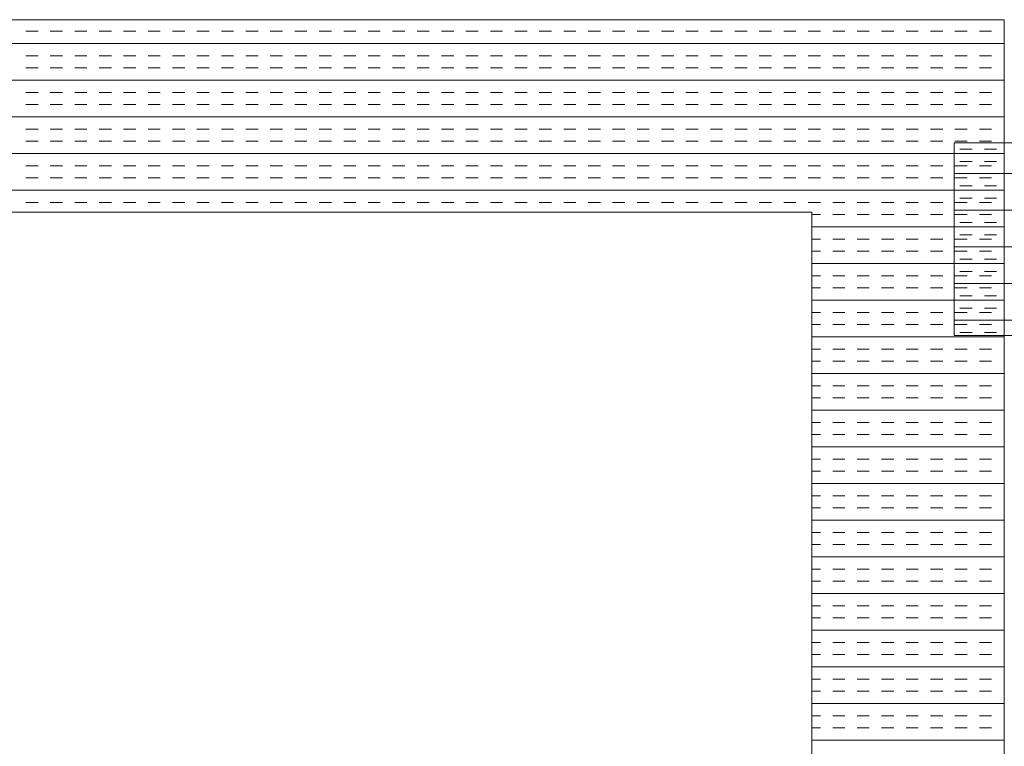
# Model space of a CAD drawing. Extents: x 3940905 to 4145695, y 925352 to 1109797.
# Tile 291 of 656: x 3980365 to 3980621, y 1100421 to 1100610. Entities that reach past the tile are written whole.
import ezdxf

# ---------------------------------------------------------------- set-up
doc = ezdxf.new("R2010")
doc.units = 0
doc.header["$LTSCALE"] = 750
doc.header["$MEASUREMENT"] = 0
doc.layers.add('CKD Equipments', color=252, linetype='CONTINUOUS', lineweight=0)

msp = doc.modelspace()

# ---------------------------------------------------------------- linework, layer by layer
at = {"layer": 'CKD Equipments'}
for p, q in [((3980620.61, 1100610.1), (3979802.61, 1100610.1)), ((3980620.61, 1099910.1), (3980620.61, 1100610.1)), ((3981207.61, 1100578.1), (3980607.61, 1100578.1)), ((3980607.61, 1100578.1), (3980607.61, 1100528.1)), ((3980570.61, 1100560.1), (3979852.61, 1100560.1)), ((3980570.61, 1099960.1), (3980570.61, 1100560.1)), ((3980607.61, 1100528.1), (3981207.61, 1100528.1))]:
    msp.add_line(p, q, dxfattribs=at)
at = {"layer": 'CKD Equipments', "color": 4, "linetype": 'Continuous'}
for p, q in [((3980366.48, 1100607.08), (3980369.65, 1100607.08)), ((3980372.83, 1100607.08), (3980376, 1100607.08)), ((3980379.18, 1100607.08), (3980382.35, 1100607.08)), ((3980385.53, 1100607.08), (3980388.7, 1100607.08)), ((3980391.88, 1100607.08), (3980395.05, 1100607.08)), ((3980398.23, 1100607.08), (3980401.4, 1100607.08)), ((3980404.58, 1100607.08), (3980407.75, 1100607.08)), ((3980410.93, 1100607.08), (3980414.1, 1100607.08)), ((3980417.28, 1100607.08), (3980420.45, 1100607.08)), ((3980423.63, 1100607.08), (3980426.8, 1100607.08)), ((3980429.98, 1100607.08), (3980433.15, 1100607.08)), ((3980436.33, 1100607.08), (3980439.5, 1100607.08)), ((3980442.68, 1100607.08), (3980445.85, 1100607.08)), ((3980449.03, 1100607.08), (3980452.2, 1100607.08)), ((3980455.38, 1100607.08), (3980458.55, 1100607.08)), ((3980461.73, 1100607.08), (3980464.9, 1100607.08)), ((3980468.08, 1100607.08), (3980471.25, 1100607.08)), ((3980474.43, 1100607.08), (3980477.6, 1100607.08)), ((3980480.78, 1100607.08), (3980483.95, 1100607.08)), ((3980487.13, 1100607.08), (3980490.3, 1100607.08)), ((3980493.48, 1100607.08), (3980496.65, 1100607.08)), ((3980499.83, 1100607.08), (3980503, 1100607.08)), ((3980506.18, 1100607.08), (3980509.35, 1100607.08)), ((3980512.53, 1100607.08), (3980515.7, 1100607.08)), ((3980518.88, 1100607.08), (3980522.05, 1100607.08)), ((3980525.23, 1100607.08), (3980528.4, 1100607.08)), ((3980531.58, 1100607.08), (3980534.75, 1100607.08)), ((3980537.93, 1100607.08), (3980541.1, 1100607.08)), ((3980544.28, 1100607.08), (3980547.45, 1100607.08)), ((3980550.63, 1100607.08), (3980553.8, 1100607.08)), ((3980556.98, 1100607.08), (3980560.15, 1100607.08)), ((3980563.33, 1100607.08), (3980566.5, 1100607.08)), ((3980569.68, 1100607.08), (3980572.85, 1100607.08)), ((3980576.03, 1100607.08), (3980579.2, 1100607.08)), ((3980582.38, 1100607.08), (3980585.55, 1100607.08)), ((3980588.73, 1100607.08), (3980591.9, 1100607.08)), ((3980595.08, 1100607.08), (3980598.25, 1100607.08)), ((3980601.43, 1100607.08), (3980604.6, 1100607.08)), ((3980607.78, 1100607.08), (3980610.95, 1100607.08)), ((3980614.13, 1100607.08), (3980617.3, 1100607.08)), ((3980620.48, 1100607.08), (3980620.61, 1100607.08)), ((3979802.61, 1100603.91), (3980620.61, 1100603.91)), ((3980366.48, 1100600.73), (3980369.65, 1100600.73)), ((3980372.83, 1100600.73), (3980376, 1100600.73)), ((3980379.18, 1100600.73), (3980382.35, 1100600.73)), ((3980385.53, 1100600.73), (3980388.7, 1100600.73)), ((3980391.88, 1100600.73), (3980395.05, 1100600.73)), ((3980398.23, 1100600.73), (3980401.4, 1100600.73)), ((3980404.58, 1100600.73), (3980407.75, 1100600.73)), ((3980410.93, 1100600.73), (3980414.1, 1100600.73)), ((3980417.28, 1100600.73), (3980420.45, 1100600.73)), ((3980423.63, 1100600.73), (3980426.8, 1100600.73)), ((3980429.98, 1100600.73), (3980433.15, 1100600.73)), ((3980436.33, 1100600.73), (3980439.5, 1100600.73)), ((3980442.68, 1100600.73), (3980445.85, 1100600.73)), ((3980449.03, 1100600.73), (3980452.2, 1100600.73)), ((3980455.38, 1100600.73), (3980458.55, 1100600.73)), ((3980461.73, 1100600.73), (3980464.9, 1100600.73)), ((3980468.08, 1100600.73), (3980471.25, 1100600.73)), ((3980474.43, 1100600.73), (3980477.6, 1100600.73)), ((3980480.78, 1100600.73), (3980483.95, 1100600.73)), ((3980487.13, 1100600.73), (3980490.3, 1100600.73)), ((3980493.48, 1100600.73), (3980496.65, 1100600.73)), ((3980499.83, 1100600.73), (3980503, 1100600.73)), ((3980506.18, 1100600.73), (3980509.35, 1100600.73)), ((3980512.53, 1100600.73), (3980515.7, 1100600.73)), ((3980518.88, 1100600.73), (3980522.05, 1100600.73)), ((3980525.23, 1100600.73), (3980528.4, 1100600.73)), ((3980531.58, 1100600.73), (3980534.75, 1100600.73)), ((3980537.93, 1100600.73), (3980541.1, 1100600.73)), ((3980544.28, 1100600.73), (3980547.45, 1100600.73)), ((3980550.63, 1100600.73), (3980553.8, 1100600.73)), ((3980556.98, 1100600.73), (3980560.15, 1100600.73)), ((3980563.33, 1100600.73), (3980566.5, 1100600.73)), ((3980569.68, 1100600.73), (3980572.85, 1100600.73)), ((3980576.03, 1100600.73), (3980579.2, 1100600.73)), ((3980582.38, 1100600.73), (3980585.55, 1100600.73)), ((3980588.73, 1100600.73), (3980591.9, 1100600.73)), ((3980595.08, 1100600.73), (3980598.25, 1100600.73)), ((3980601.43, 1100600.73), (3980604.6, 1100600.73)), ((3980607.78, 1100600.73), (3980610.95, 1100600.73)), ((3980614.13, 1100600.73), (3980617.3, 1100600.73)), ((3980620.48, 1100600.73), (3980620.61, 1100600.73)), ((3980366.48, 1100597.56), (3980369.65, 1100597.56)), ((3980372.83, 1100597.56), (3980376, 1100597.56)), ((3980379.18, 1100597.56), (3980382.35, 1100597.56)), ((3980385.53, 1100597.56), (3980388.7, 1100597.56)), ((3980391.88, 1100597.56), (3980395.05, 1100597.56)), ((3980398.23, 1100597.56), (3980401.4, 1100597.56)), ((3980404.58, 1100597.56), (3980407.75, 1100597.56)), ((3980410.93, 1100597.56), (3980414.1, 1100597.56)), ((3980417.28, 1100597.56), (3980420.45, 1100597.56)), ((3980423.63, 1100597.56), (3980426.8, 1100597.56)), ((3980429.98, 1100597.56), (3980433.15, 1100597.56)), ((3980436.33, 1100597.56), (3980439.5, 1100597.56)), ((3980442.68, 1100597.56), (3980445.85, 1100597.56)), ((3980449.03, 1100597.56), (3980452.2, 1100597.56)), ((3980455.38, 1100597.56), (3980458.55, 1100597.56)), ((3980461.73, 1100597.56), (3980464.9, 1100597.56)), ((3980468.08, 1100597.56), (3980471.25, 1100597.56)), ((3980474.43, 1100597.56), (3980477.6, 1100597.56)), ((3980480.78, 1100597.56), (3980483.95, 1100597.56)), ((3980487.13, 1100597.56), (3980490.3, 1100597.56)), ((3980493.48, 1100597.56), (3980496.65, 1100597.56)), ((3980499.83, 1100597.56), (3980503, 1100597.56)), ((3980506.18, 1100597.56), (3980509.35, 1100597.56)), ((3980512.53, 1100597.56), (3980515.7, 1100597.56)), ((3980518.88, 1100597.56), (3980522.05, 1100597.56)), ((3980525.23, 1100597.56), (3980528.4, 1100597.56)), ((3980531.58, 1100597.56), (3980534.75, 1100597.56)), ((3980537.93, 1100597.56), (3980541.1, 1100597.56)), ((3980544.28, 1100597.56), (3980547.45, 1100597.56)), ((3980550.63, 1100597.56), (3980553.8, 1100597.56)), ((3980556.98, 1100597.56), (3980560.15, 1100597.56)), ((3980563.33, 1100597.56), (3980566.5, 1100597.56)), ((3980569.68, 1100597.56), (3980572.85, 1100597.56)), ((3980576.03, 1100597.56), (3980579.2, 1100597.56)), ((3980582.38, 1100597.56), (3980585.55, 1100597.56)), ((3980588.73, 1100597.56), (3980591.9, 1100597.56)), ((3980595.08, 1100597.56), (3980598.25, 1100597.56)), ((3980601.43, 1100597.56), (3980604.6, 1100597.56)), ((3980607.78, 1100597.56), (3980610.95, 1100597.56)), ((3980614.13, 1100597.56), (3980617.3, 1100597.56)), ((3980620.48, 1100597.56), (3980620.61, 1100597.56)), ((3979802.61, 1100594.38), (3980620.61, 1100594.38)), ((3980366.48, 1100591.21), (3980369.65, 1100591.21)), ((3980372.83, 1100591.21), (3980376, 1100591.21)), ((3980379.18, 1100591.21), (3980382.35, 1100591.21)), ((3980385.53, 1100591.21), (3980388.7, 1100591.21)), ((3980391.88, 1100591.21), (3980395.05, 1100591.21)), ((3980398.23, 1100591.21), (3980401.4, 1100591.21)), ((3980404.58, 1100591.21), (3980407.75, 1100591.21)), ((3980410.93, 1100591.21), (3980414.1, 1100591.21)), ((3980417.28, 1100591.21), (3980420.45, 1100591.21)), ((3980423.63, 1100591.21), (3980426.8, 1100591.21)), ((3980429.98, 1100591.21), (3980433.15, 1100591.21)), ((3980436.33, 1100591.21), (3980439.5, 1100591.21)), ((3980442.68, 1100591.21), (3980445.85, 1100591.21)), ((3980449.03, 1100591.21), (3980452.2, 1100591.21)), ((3980455.38, 1100591.21), (3980458.55, 1100591.21)), ((3980461.73, 1100591.21), (3980464.9, 1100591.21)), ((3980468.08, 1100591.21), (3980471.25, 1100591.21)), ((3980474.43, 1100591.21), (3980477.6, 1100591.21)), ((3980480.78, 1100591.21), (3980483.95, 1100591.21)), ((3980487.13, 1100591.21), (3980490.3, 1100591.21)), ((3980493.48, 1100591.21), (3980496.65, 1100591.21)), ((3980499.83, 1100591.21), (3980503, 1100591.21)), ((3980506.18, 1100591.21), (3980509.35, 1100591.21)), ((3980512.53, 1100591.21), (3980515.7, 1100591.21)), ((3980518.88, 1100591.21), (3980522.05, 1100591.21)), ((3980525.23, 1100591.21), (3980528.4, 1100591.21)), ((3980531.58, 1100591.21), (3980534.75, 1100591.21)), ((3980537.93, 1100591.21), (3980541.1, 1100591.21)), ((3980544.28, 1100591.21), (3980547.45, 1100591.21)), ((3980550.63, 1100591.21), (3980553.8, 1100591.21)), ((3980556.98, 1100591.21), (3980560.15, 1100591.21)), ((3980563.33, 1100591.21), (3980566.5, 1100591.21)), ((3980569.68, 1100591.21), (3980572.85, 1100591.21)), ((3980576.03, 1100591.21), (3980579.2, 1100591.21)), ((3980582.38, 1100591.21), (3980585.55, 1100591.21)), ((3980588.73, 1100591.21), (3980591.9, 1100591.21)), ((3980595.08, 1100591.21), (3980598.25, 1100591.21)), ((3980601.43, 1100591.21), (3980604.6, 1100591.21)), ((3980607.78, 1100591.21), (3980610.95, 1100591.21)), ((3980614.13, 1100591.21), (3980617.3, 1100591.21)), ((3980620.48, 1100591.21), (3980620.61, 1100591.21)), ((3980366.48, 1100588.03), (3980369.65, 1100588.03)), ((3980372.83, 1100588.03), (3980376, 1100588.03)), ((3980379.18, 1100588.03), (3980382.35, 1100588.03)), ((3980385.53, 1100588.03), (3980388.7, 1100588.03)), ((3980391.88, 1100588.03), (3980395.05, 1100588.03)), ((3980398.23, 1100588.03), (3980401.4, 1100588.03)), ((3980404.58, 1100588.03), (3980407.75, 1100588.03)), ((3980410.93, 1100588.03), (3980414.1, 1100588.03)), ((3980417.28, 1100588.03), (3980420.45, 1100588.03)), ((3980423.63, 1100588.03), (3980426.8, 1100588.03)), ((3980429.98, 1100588.03), (3980433.15, 1100588.03)), ((3980436.33, 1100588.03), (3980439.5, 1100588.03)), ((3980442.68, 1100588.03), (3980445.85, 1100588.03)), ((3980449.03, 1100588.03), (3980452.2, 1100588.03)), ((3980455.38, 1100588.03), (3980458.55, 1100588.03)), ((3980461.73, 1100588.03), (3980464.9, 1100588.03)), ((3980468.08, 1100588.03), (3980471.25, 1100588.03)), ((3980474.43, 1100588.03), (3980477.6, 1100588.03)), ((3980480.78, 1100588.03), (3980483.95, 1100588.03)), ((3980487.13, 1100588.03), (3980490.3, 1100588.03)), ((3980493.48, 1100588.03), (3980496.65, 1100588.03)), ((3980499.83, 1100588.03), (3980503, 1100588.03)), ((3980506.18, 1100588.03), (3980509.35, 1100588.03)), ((3980512.53, 1100588.03), (3980515.7, 1100588.03)), ((3980518.88, 1100588.03), (3980522.05, 1100588.03)), ((3980525.23, 1100588.03), (3980528.4, 1100588.03)), ((3980531.58, 1100588.03), (3980534.75, 1100588.03)), ((3980537.93, 1100588.03), (3980541.1, 1100588.03)), ((3980544.28, 1100588.03), (3980547.45, 1100588.03)), ((3980550.63, 1100588.03), (3980553.8, 1100588.03)), ((3980556.98, 1100588.03), (3980560.15, 1100588.03)), ((3980563.33, 1100588.03), (3980566.5, 1100588.03)), ((3980569.68, 1100588.03), (3980572.85, 1100588.03)), ((3980576.03, 1100588.03), (3980579.2, 1100588.03)), ((3980582.38, 1100588.03), (3980585.55, 1100588.03)), ((3980588.73, 1100588.03), (3980591.9, 1100588.03)), ((3980595.08, 1100588.03), (3980598.25, 1100588.03)), ((3980601.43, 1100588.03), (3980604.6, 1100588.03)), ((3980607.78, 1100588.03), (3980610.95, 1100588.03)), ((3980614.13, 1100588.03), (3980617.3, 1100588.03)), ((3980620.48, 1100588.03), (3980620.61, 1100588.03)), ((3979802.61, 1100584.86), (3980620.61, 1100584.86)), ((3980366.48, 1100581.68), (3980369.65, 1100581.68)), ((3980372.83, 1100581.68), (3980376, 1100581.68)), ((3980379.18, 1100581.68), (3980382.35, 1100581.68)), ((3980385.53, 1100581.68), (3980388.7, 1100581.68)), ((3980391.88, 1100581.68), (3980395.05, 1100581.68)), ((3980398.23, 1100581.68), (3980401.4, 1100581.68)), ((3980404.58, 1100581.68), (3980407.75, 1100581.68)), ((3980410.93, 1100581.68), (3980414.1, 1100581.68)), ((3980417.28, 1100581.68), (3980420.45, 1100581.68)), ((3980423.63, 1100581.68), (3980426.8, 1100581.68)), ((3980429.98, 1100581.68), (3980433.15, 1100581.68)), ((3980436.33, 1100581.68), (3980439.5, 1100581.68)), ((3980442.68, 1100581.68), (3980445.85, 1100581.68)), ((3980449.03, 1100581.68), (3980452.2, 1100581.68)), ((3980455.38, 1100581.68), (3980458.55, 1100581.68)), ((3980461.73, 1100581.68), (3980464.9, 1100581.68)), ((3980468.08, 1100581.68), (3980471.25, 1100581.68)), ((3980474.43, 1100581.68), (3980477.6, 1100581.68)), ((3980480.78, 1100581.68), (3980483.95, 1100581.68)), ((3980487.13, 1100581.68), (3980490.3, 1100581.68)), ((3980493.48, 1100581.68), (3980496.65, 1100581.68)), ((3980499.83, 1100581.68), (3980503, 1100581.68)), ((3980506.18, 1100581.68), (3980509.35, 1100581.68)), ((3980512.53, 1100581.68), (3980515.7, 1100581.68)), ((3980518.88, 1100581.68), (3980522.05, 1100581.68)), ((3980525.23, 1100581.68), (3980528.4, 1100581.68)), ((3980531.58, 1100581.68), (3980534.75, 1100581.68)), ((3980537.93, 1100581.68), (3980541.1, 1100581.68)), ((3980544.28, 1100581.68), (3980547.45, 1100581.68)), ((3980550.63, 1100581.68), (3980553.8, 1100581.68)), ((3980556.98, 1100581.68), (3980560.15, 1100581.68)), ((3980563.33, 1100581.68), (3980566.5, 1100581.68)), ((3980569.68, 1100581.68), (3980572.85, 1100581.68)), ((3980576.03, 1100581.68), (3980579.2, 1100581.68)), ((3980582.38, 1100581.68), (3980585.55, 1100581.68)), ((3980588.73, 1100581.68), (3980591.9, 1100581.68)), ((3980595.08, 1100581.68), (3980598.25, 1100581.68)), ((3980601.43, 1100581.68), (3980604.6, 1100581.68)), ((3980607.78, 1100581.68), (3980610.95, 1100581.68)), ((3980614.13, 1100581.68), (3980617.3, 1100581.68)), ((3980620.48, 1100581.68), (3980620.61, 1100581.68)), ((3980366.48, 1100578.51), (3980369.65, 1100578.51)), ((3980372.83, 1100578.51), (3980376, 1100578.51)), ((3980379.18, 1100578.51), (3980382.35, 1100578.51)), ((3980385.53, 1100578.51), (3980388.7, 1100578.51)), ((3980391.88, 1100578.51), (3980395.05, 1100578.51)), ((3980398.23, 1100578.51), (3980401.4, 1100578.51)), ((3980404.58, 1100578.51), (3980407.75, 1100578.51)), ((3980410.93, 1100578.51), (3980414.1, 1100578.51)), ((3980417.28, 1100578.51), (3980420.45, 1100578.51)), ((3980423.63, 1100578.51), (3980426.8, 1100578.51)), ((3980429.98, 1100578.51), (3980433.15, 1100578.51)), ((3980436.33, 1100578.51), (3980439.5, 1100578.51)), ((3980442.68, 1100578.51), (3980445.85, 1100578.51)), ((3980449.03, 1100578.51), (3980452.2, 1100578.51)), ((3980455.38, 1100578.51), (3980458.55, 1100578.51)), ((3980461.73, 1100578.51), (3980464.9, 1100578.51)), ((3980468.08, 1100578.51), (3980471.25, 1100578.51)), ((3980474.43, 1100578.51), (3980477.6, 1100578.51)), ((3980480.78, 1100578.51), (3980483.95, 1100578.51)), ((3980487.13, 1100578.51), (3980490.3, 1100578.51)), ((3980493.48, 1100578.51), (3980496.65, 1100578.51)), ((3980499.83, 1100578.51), (3980503, 1100578.51)), ((3980506.18, 1100578.51), (3980509.35, 1100578.51)), ((3980512.53, 1100578.51), (3980515.7, 1100578.51)), ((3980518.88, 1100578.51), (3980522.05, 1100578.51)), ((3980525.23, 1100578.51), (3980528.4, 1100578.51)), ((3980531.58, 1100578.51), (3980534.75, 1100578.51)), ((3980537.93, 1100578.51), (3980541.1, 1100578.51)), ((3980544.28, 1100578.51), (3980547.45, 1100578.51)), ((3980550.63, 1100578.51), (3980553.8, 1100578.51)), ((3980556.98, 1100578.51), (3980560.15, 1100578.51)), ((3980563.33, 1100578.51), (3980566.5, 1100578.51)), ((3980569.68, 1100578.51), (3980572.85, 1100578.51)), ((3980576.03, 1100578.51), (3980579.2, 1100578.51)), ((3980582.38, 1100578.51), (3980585.55, 1100578.51)), ((3980588.73, 1100578.51), (3980591.9, 1100578.51)), ((3980595.08, 1100578.51), (3980598.25, 1100578.51)), ((3980601.43, 1100578.51), (3980604.6, 1100578.51)), ((3980607.78, 1100578.51), (3980610.95, 1100578.51)), ((3980614.13, 1100578.51), (3980617.3, 1100578.51)), ((3980620.48, 1100578.51), (3980620.61, 1100578.51)), ((3979802.61, 1100575.33), (3980620.61, 1100575.33)), ((3980609.08, 1100576.46), (3980612.25, 1100576.46)), ((3980615.43, 1100576.46), (3980618.6, 1100576.46)), ((3980609.08, 1100573.28), (3980612.25, 1100573.28)), ((3980615.43, 1100573.28), (3980618.6, 1100573.28)), ((3980366.48, 1100572.16), (3980369.65, 1100572.16)), ((3980372.83, 1100572.16), (3980376, 1100572.16)), ((3980379.18, 1100572.16), (3980382.35, 1100572.16)), ((3980385.53, 1100572.16), (3980388.7, 1100572.16)), ((3980391.88, 1100572.16), (3980395.05, 1100572.16)), ((3980398.23, 1100572.16), (3980401.4, 1100572.16)), ((3980404.58, 1100572.16), (3980407.75, 1100572.16)), ((3980410.93, 1100572.16), (3980414.1, 1100572.16)), ((3980417.28, 1100572.16), (3980420.45, 1100572.16)), ((3980423.63, 1100572.16), (3980426.8, 1100572.16)), ((3980429.98, 1100572.16), (3980433.15, 1100572.16)), ((3980436.33, 1100572.16), (3980439.5, 1100572.16)), ((3980442.68, 1100572.16), (3980445.85, 1100572.16)), ((3980449.03, 1100572.16), (3980452.2, 1100572.16)), ((3980455.38, 1100572.16), (3980458.55, 1100572.16)), ((3980461.73, 1100572.16), (3980464.9, 1100572.16)), ((3980468.08, 1100572.16), (3980471.25, 1100572.16)), ((3980474.43, 1100572.16), (3980477.6, 1100572.16)), ((3980480.78, 1100572.16), (3980483.95, 1100572.16)), ((3980487.13, 1100572.16), (3980490.3, 1100572.16)), ((3980493.48, 1100572.16), (3980496.65, 1100572.16)), ((3980499.83, 1100572.16), (3980503, 1100572.16)), ((3980506.18, 1100572.16), (3980509.35, 1100572.16)), ((3980512.53, 1100572.16), (3980515.7, 1100572.16)), ((3980518.88, 1100572.16), (3980522.05, 1100572.16)), ((3980525.23, 1100572.16), (3980528.4, 1100572.16)), ((3980531.58, 1100572.16), (3980534.75, 1100572.16)), ((3980537.93, 1100572.16), (3980541.1, 1100572.16)), ((3980544.28, 1100572.16), (3980547.45, 1100572.16)), ((3980550.63, 1100572.16), (3980553.8, 1100572.16)), ((3980556.98, 1100572.16), (3980560.15, 1100572.16)), ((3980563.33, 1100572.16), (3980566.5, 1100572.16)), ((3980569.68, 1100572.16), (3980572.85, 1100572.16)), ((3980576.03, 1100572.16), (3980579.2, 1100572.16)), ((3980582.38, 1100572.16), (3980585.55, 1100572.16)), ((3980588.73, 1100572.16), (3980591.9, 1100572.16)), ((3980595.08, 1100572.16), (3980598.25, 1100572.16)), ((3980601.43, 1100572.16), (3980604.6, 1100572.16)), ((3980607.78, 1100572.16), (3980610.95, 1100572.16)), ((3980614.13, 1100572.16), (3980617.3, 1100572.16)), ((3980620.48, 1100572.16), (3980620.61, 1100572.16)), ((3980366.48, 1100568.98), (3980369.65, 1100568.98)), ((3980372.83, 1100568.98), (3980376, 1100568.98)), ((3980379.18, 1100568.98), (3980382.35, 1100568.98)), ((3980385.53, 1100568.98), (3980388.7, 1100568.98)), ((3980391.88, 1100568.98), (3980395.05, 1100568.98)), ((3980398.23, 1100568.98), (3980401.4, 1100568.98)), ((3980404.58, 1100568.98), (3980407.75, 1100568.98)), ((3980410.93, 1100568.98), (3980414.1, 1100568.98)), ((3980417.28, 1100568.98), (3980420.45, 1100568.98)), ((3980423.63, 1100568.98), (3980426.8, 1100568.98)), ((3980429.98, 1100568.98), (3980433.15, 1100568.98)), ((3980436.33, 1100568.98), (3980439.5, 1100568.98)), ((3980442.68, 1100568.98), (3980445.85, 1100568.98)), ((3980449.03, 1100568.98), (3980452.2, 1100568.98)), ((3980455.38, 1100568.98), (3980458.55, 1100568.98)), ((3980461.73, 1100568.98), (3980464.9, 1100568.98)), ((3980468.08, 1100568.98), (3980471.25, 1100568.98)), ((3980474.43, 1100568.98), (3980477.6, 1100568.98)), ((3980480.78, 1100568.98), (3980483.95, 1100568.98)), ((3980487.13, 1100568.98), (3980490.3, 1100568.98)), ((3980493.48, 1100568.98), (3980496.65, 1100568.98)), ((3980499.83, 1100568.98), (3980503, 1100568.98)), ((3980506.18, 1100568.98), (3980509.35, 1100568.98)), ((3980512.53, 1100568.98), (3980515.7, 1100568.98)), ((3980518.88, 1100568.98), (3980522.05, 1100568.98)), ((3980525.23, 1100568.98), (3980528.4, 1100568.98)), ((3980531.58, 1100568.98), (3980534.75, 1100568.98)), ((3980537.93, 1100568.98), (3980541.1, 1100568.98)), ((3980544.28, 1100568.98), (3980547.45, 1100568.98)), ((3980550.63, 1100568.98), (3980553.8, 1100568.98)), ((3980556.98, 1100568.98), (3980560.15, 1100568.98)), ((3980563.33, 1100568.98), (3980566.5, 1100568.98)), ((3980569.68, 1100568.98), (3980572.85, 1100568.98)), ((3980576.03, 1100568.98), (3980579.2, 1100568.98)), ((3980582.38, 1100568.98), (3980585.55, 1100568.98)), ((3980588.73, 1100568.98), (3980591.9, 1100568.98)), ((3980595.08, 1100568.98), (3980598.25, 1100568.98)), ((3980601.43, 1100568.98), (3980604.6, 1100568.98)), ((3980607.61, 1100570.11), (3981207.61, 1100570.11)), ((3980607.78, 1100568.98), (3980610.95, 1100568.98)), ((3980614.13, 1100568.98), (3980617.3, 1100568.98)), ((3980620.48, 1100568.98), (3980620.61, 1100568.98)), ((3979802.61, 1100565.81), (3980620.61, 1100565.81)), ((3980609.08, 1100566.93), (3980612.25, 1100566.93)), ((3980615.43, 1100566.93), (3980618.6, 1100566.93)), ((3980366.48, 1100562.63), (3980369.65, 1100562.63)), ((3980372.83, 1100562.63), (3980376, 1100562.63)), ((3980379.18, 1100562.63), (3980382.35, 1100562.63)), ((3980385.53, 1100562.63), (3980388.7, 1100562.63)), ((3980391.88, 1100562.63), (3980395.05, 1100562.63)), ((3980398.23, 1100562.63), (3980401.4, 1100562.63)), ((3980404.58, 1100562.63), (3980407.75, 1100562.63)), ((3980410.93, 1100562.63), (3980414.1, 1100562.63)), ((3980417.28, 1100562.63), (3980420.45, 1100562.63)), ((3980423.63, 1100562.63), (3980426.8, 1100562.63)), ((3980429.98, 1100562.63), (3980433.15, 1100562.63)), ((3980436.33, 1100562.63), (3980439.5, 1100562.63)), ((3980442.68, 1100562.63), (3980445.85, 1100562.63)), ((3980449.03, 1100562.63), (3980452.2, 1100562.63)), ((3980455.38, 1100562.63), (3980458.55, 1100562.63)), ((3980461.73, 1100562.63), (3980464.9, 1100562.63)), ((3980468.08, 1100562.63), (3980471.25, 1100562.63)), ((3980474.43, 1100562.63), (3980477.6, 1100562.63)), ((3980480.78, 1100562.63), (3980483.95, 1100562.63)), ((3980487.13, 1100562.63), (3980490.3, 1100562.63)), ((3980493.48, 1100562.63), (3980496.65, 1100562.63)), ((3980499.83, 1100562.63), (3980503, 1100562.63)), ((3980506.18, 1100562.63), (3980509.35, 1100562.63)), ((3980512.53, 1100562.63), (3980515.7, 1100562.63)), ((3980518.88, 1100562.63), (3980522.05, 1100562.63)), ((3980525.23, 1100562.63), (3980528.4, 1100562.63)), ((3980531.58, 1100562.63), (3980534.75, 1100562.63)), ((3980537.93, 1100562.63), (3980541.1, 1100562.63)), ((3980544.28, 1100562.63), (3980547.45, 1100562.63)), ((3980550.63, 1100562.63), (3980553.8, 1100562.63)), ((3980556.98, 1100562.63), (3980560.15, 1100562.63)), ((3980563.33, 1100562.63), (3980566.5, 1100562.63)), ((3980569.68, 1100562.63), (3980572.85, 1100562.63)), ((3980576.03, 1100562.63), (3980579.2, 1100562.63)), ((3980582.38, 1100562.63), (3980585.55, 1100562.63)), ((3980588.73, 1100562.63), (3980591.9, 1100562.63)), ((3980595.08, 1100562.63), (3980598.25, 1100562.63)), ((3980601.43, 1100562.63), (3980604.6, 1100562.63)), ((3980607.78, 1100562.63), (3980610.95, 1100562.63)), ((3980609.08, 1100563.76), (3980612.25, 1100563.76)), ((3980614.13, 1100562.63), (3980617.3, 1100562.63)), ((3980615.43, 1100563.76), (3980618.6, 1100563.76)), ((3980620.48, 1100562.63), (3980620.61, 1100562.63)), ((3980607.61, 1100560.58), (3981207.61, 1100560.58)), ((3980570.61, 1100559.46), (3980572.85, 1100559.46)), ((3980576.03, 1100559.46), (3980579.2, 1100559.46)), ((3980582.38, 1100559.46), (3980585.55, 1100559.46)), ((3980588.73, 1100559.46), (3980591.9, 1100559.46)), ((3980595.08, 1100559.46), (3980598.25, 1100559.46)), ((3980601.43, 1100559.46), (3980604.6, 1100559.46)), ((3980607.78, 1100559.46), (3980610.95, 1100559.46)), ((3980614.13, 1100559.46), (3980617.3, 1100559.46)), ((3980620.48, 1100559.46), (3980620.61, 1100559.46)), ((3980570.61, 1100556.28), (3980620.61, 1100556.28)), ((3980609.08, 1100557.41), (3980612.25, 1100557.41)), ((3980615.43, 1100557.41), (3980618.6, 1100557.41)), ((3980570.61, 1100553.11), (3980572.85, 1100553.11)), ((3980576.03, 1100553.11), (3980579.2, 1100553.11)), ((3980582.38, 1100553.11), (3980585.55, 1100553.11)), ((3980588.73, 1100553.11), (3980591.9, 1100553.11)), ((3980595.08, 1100553.11), (3980598.25, 1100553.11)), ((3980601.43, 1100553.11), (3980604.6, 1100553.11)), ((3980607.78, 1100553.11), (3980610.95, 1100553.11)), ((3980609.08, 1100554.23), (3980612.25, 1100554.23)), ((3980614.13, 1100553.11), (3980617.3, 1100553.11)), ((3980615.43, 1100554.23), (3980618.6, 1100554.23)), ((3980620.48, 1100553.11), (3980620.61, 1100553.11)), ((3980570.61, 1100549.93), (3980572.85, 1100549.93)), ((3980576.03, 1100549.93), (3980579.2, 1100549.93)), ((3980582.38, 1100549.93), (3980585.55, 1100549.93)), ((3980588.73, 1100549.93), (3980591.9, 1100549.93)), ((3980595.08, 1100549.93), (3980598.25, 1100549.93)), ((3980601.43, 1100549.93), (3980604.6, 1100549.93)), ((3980607.61, 1100551.06), (3981207.61, 1100551.06)), ((3980607.78, 1100549.93), (3980610.95, 1100549.93)), ((3980614.13, 1100549.93), (3980617.3, 1100549.93)), ((3980620.48, 1100549.93), (3980620.61, 1100549.93)), ((3980609.08, 1100547.88), (3980612.25, 1100547.88)), ((3980615.43, 1100547.88), (3980618.6, 1100547.88)), ((3980570.61, 1100546.76), (3980620.61, 1100546.76)), ((3980609.08, 1100544.71), (3980612.25, 1100544.71)), ((3980615.43, 1100544.71), (3980618.6, 1100544.71)), ((3980570.61, 1100543.58), (3980572.85, 1100543.58)), ((3980576.03, 1100543.58), (3980579.2, 1100543.58)), ((3980582.38, 1100543.58), (3980585.55, 1100543.58)), ((3980588.73, 1100543.58), (3980591.9, 1100543.58)), ((3980595.08, 1100543.58), (3980598.25, 1100543.58)), ((3980601.43, 1100543.58), (3980604.6, 1100543.58)), ((3980607.78, 1100543.58), (3980610.95, 1100543.58)), ((3980614.13, 1100543.58), (3980617.3, 1100543.58)), ((3980620.48, 1100543.58), (3980620.61, 1100543.58)), ((3980570.61, 1100540.41), (3980572.85, 1100540.41)), ((3980576.03, 1100540.41), (3980579.2, 1100540.41)), ((3980582.38, 1100540.41), (3980585.55, 1100540.41)), ((3980588.73, 1100540.41), (3980591.9, 1100540.41)), ((3980595.08, 1100540.41), (3980598.25, 1100540.41)), ((3980601.43, 1100540.41), (3980604.6, 1100540.41)), ((3980607.61, 1100541.53), (3981207.61, 1100541.53)), ((3980607.78, 1100540.41), (3980610.95, 1100540.41)), ((3980614.13, 1100540.41), (3980617.3, 1100540.41)), ((3980620.48, 1100540.41), (3980620.61, 1100540.41)), ((3980570.61, 1100537.23), (3980620.61, 1100537.23)), ((3980609.08, 1100538.36), (3980612.25, 1100538.36)), ((3980615.43, 1100538.36), (3980618.6, 1100538.36)), ((3980609.08, 1100535.18), (3980612.25, 1100535.18)), ((3980615.43, 1100535.18), (3980618.6, 1100535.18)), ((3980570.61, 1100534.06), (3980572.85, 1100534.06)), ((3980576.03, 1100534.06), (3980579.2, 1100534.06)), ((3980582.38, 1100534.06), (3980585.55, 1100534.06)), ((3980588.73, 1100534.06), (3980591.9, 1100534.06)), ((3980595.08, 1100534.06), (3980598.25, 1100534.06)), ((3980601.43, 1100534.06), (3980604.6, 1100534.06)), ((3980607.61, 1100532.01), (3981207.61, 1100532.01)), ((3980607.78, 1100534.06), (3980610.95, 1100534.06)), ((3980614.13, 1100534.06), (3980617.3, 1100534.06)), ((3980620.48, 1100534.06), (3980620.61, 1100534.06)), ((3980570.61, 1100530.88), (3980572.85, 1100530.88)), ((3980576.03, 1100530.88), (3980579.2, 1100530.88)), ((3980582.38, 1100530.88), (3980585.55, 1100530.88)), ((3980588.73, 1100530.88), (3980591.9, 1100530.88)), ((3980595.08, 1100530.88), (3980598.25, 1100530.88)), ((3980601.43, 1100530.88), (3980604.6, 1100530.88)), ((3980607.78, 1100530.88), (3980610.95, 1100530.88)), ((3980614.13, 1100530.88), (3980617.3, 1100530.88)), ((3980620.48, 1100530.88), (3980620.61, 1100530.88)), ((3980570.61, 1100527.71), (3980620.61, 1100527.71)), ((3980609.08, 1100528.83), (3980612.25, 1100528.83)), ((3980615.43, 1100528.83), (3980618.6, 1100528.83)), ((3980570.61, 1100524.53), (3980572.85, 1100524.53)), ((3980576.03, 1100524.53), (3980579.2, 1100524.53)), ((3980582.38, 1100524.53), (3980585.55, 1100524.53)), ((3980588.73, 1100524.53), (3980591.9, 1100524.53)), ((3980595.08, 1100524.53), (3980598.25, 1100524.53)), ((3980601.43, 1100524.53), (3980604.6, 1100524.53)), ((3980607.78, 1100524.53), (3980610.95, 1100524.53)), ((3980614.13, 1100524.53), (3980617.3, 1100524.53)), ((3980620.48, 1100524.53), (3980620.61, 1100524.53)), ((3980570.61, 1100521.36), (3980572.85, 1100521.36)), ((3980576.03, 1100521.36), (3980579.2, 1100521.36)), ((3980582.38, 1100521.36), (3980585.55, 1100521.36)), ((3980588.73, 1100521.36), (3980591.9, 1100521.36)), ((3980595.08, 1100521.36), (3980598.25, 1100521.36)), ((3980601.43, 1100521.36), (3980604.6, 1100521.36)), ((3980607.78, 1100521.36), (3980610.95, 1100521.36)), ((3980614.13, 1100521.36), (3980617.3, 1100521.36)), ((3980620.48, 1100521.36), (3980620.61, 1100521.36)), ((3980570.61, 1100518.18), (3980620.61, 1100518.18)), ((3980570.61, 1100515.01), (3980572.85, 1100515.01)), ((3980576.03, 1100515.01), (3980579.2, 1100515.01)), ((3980582.38, 1100515.01), (3980585.55, 1100515.01)), ((3980588.73, 1100515.01), (3980591.9, 1100515.01)), ((3980595.08, 1100515.01), (3980598.25, 1100515.01)), ((3980601.43, 1100515.01), (3980604.6, 1100515.01)), ((3980607.78, 1100515.01), (3980610.95, 1100515.01)), ((3980614.13, 1100515.01), (3980617.3, 1100515.01)), ((3980620.48, 1100515.01), (3980620.61, 1100515.01)), ((3980570.61, 1100511.83), (3980572.85, 1100511.83)), ((3980576.03, 1100511.83), (3980579.2, 1100511.83)), ((3980582.38, 1100511.83), (3980585.55, 1100511.83)), ((3980588.73, 1100511.83), (3980591.9, 1100511.83)), ((3980595.08, 1100511.83), (3980598.25, 1100511.83)), ((3980601.43, 1100511.83), (3980604.6, 1100511.83)), ((3980607.78, 1100511.83), (3980610.95, 1100511.83)), ((3980614.13, 1100511.83), (3980617.3, 1100511.83)), ((3980620.48, 1100511.83), (3980620.61, 1100511.83)), ((3980570.61, 1100508.66), (3980620.61, 1100508.66)), ((3980570.61, 1100505.48), (3980572.85, 1100505.48)), ((3980576.03, 1100505.48), (3980579.2, 1100505.48)), ((3980582.38, 1100505.48), (3980585.55, 1100505.48)), ((3980588.73, 1100505.48), (3980591.9, 1100505.48)), ((3980595.08, 1100505.48), (3980598.25, 1100505.48)), ((3980601.43, 1100505.48), (3980604.6, 1100505.48)), ((3980607.78, 1100505.48), (3980610.95, 1100505.48)), ((3980614.13, 1100505.48), (3980617.3, 1100505.48)), ((3980620.48, 1100505.48), (3980620.61, 1100505.48)), ((3980570.61, 1100502.31), (3980572.85, 1100502.31)), ((3980576.03, 1100502.31), (3980579.2, 1100502.31)), ((3980582.38, 1100502.31), (3980585.55, 1100502.31)), ((3980588.73, 1100502.31), (3980591.9, 1100502.31)), ((3980595.08, 1100502.31), (3980598.25, 1100502.31)), ((3980601.43, 1100502.31), (3980604.6, 1100502.31)), ((3980607.78, 1100502.31), (3980610.95, 1100502.31)), ((3980614.13, 1100502.31), (3980617.3, 1100502.31)), ((3980620.48, 1100502.31), (3980620.61, 1100502.31)), ((3980570.61, 1100499.13), (3980620.61, 1100499.13)), ((3980570.61, 1100495.96), (3980572.85, 1100495.96)), ((3980576.03, 1100495.96), (3980579.2, 1100495.96)), ((3980582.38, 1100495.96), (3980585.55, 1100495.96)), ((3980588.73, 1100495.96), (3980591.9, 1100495.96)), ((3980595.08, 1100495.96), (3980598.25, 1100495.96)), ((3980601.43, 1100495.96), (3980604.6, 1100495.96)), ((3980607.78, 1100495.96), (3980610.95, 1100495.96)), ((3980614.13, 1100495.96), (3980617.3, 1100495.96)), ((3980620.48, 1100495.96), (3980620.61, 1100495.96)), ((3980570.61, 1100492.78), (3980572.85, 1100492.78)), ((3980576.03, 1100492.78), (3980579.2, 1100492.78)), ((3980582.38, 1100492.78), (3980585.55, 1100492.78)), ((3980588.73, 1100492.78), (3980591.9, 1100492.78)), ((3980595.08, 1100492.78), (3980598.25, 1100492.78)), ((3980601.43, 1100492.78), (3980604.6, 1100492.78)), ((3980607.78, 1100492.78), (3980610.95, 1100492.78)), ((3980614.13, 1100492.78), (3980617.3, 1100492.78)), ((3980620.48, 1100492.78), (3980620.61, 1100492.78)), ((3980570.61, 1100489.61), (3980620.61, 1100489.61)), ((3980570.61, 1100486.43), (3980572.85, 1100486.43)), ((3980576.03, 1100486.43), (3980579.2, 1100486.43)), ((3980582.38, 1100486.43), (3980585.55, 1100486.43)), ((3980588.73, 1100486.43), (3980591.9, 1100486.43)), ((3980595.08, 1100486.43), (3980598.25, 1100486.43)), ((3980601.43, 1100486.43), (3980604.6, 1100486.43)), ((3980607.78, 1100486.43), (3980610.95, 1100486.43)), ((3980614.13, 1100486.43), (3980617.3, 1100486.43)), ((3980620.48, 1100486.43), (3980620.61, 1100486.43)), ((3980570.61, 1100483.26), (3980572.85, 1100483.26)), ((3980576.03, 1100483.26), (3980579.2, 1100483.26)), ((3980582.38, 1100483.26), (3980585.55, 1100483.26)), ((3980588.73, 1100483.26), (3980591.9, 1100483.26)), ((3980595.08, 1100483.26), (3980598.25, 1100483.26)), ((3980601.43, 1100483.26), (3980604.6, 1100483.26)), ((3980607.78, 1100483.26), (3980610.95, 1100483.26)), ((3980614.13, 1100483.26), (3980617.3, 1100483.26)), ((3980620.48, 1100483.26), (3980620.61, 1100483.26)), ((3980570.61, 1100480.08), (3980620.61, 1100480.08)), ((3980570.61, 1100476.91), (3980572.85, 1100476.91)), ((3980576.03, 1100476.91), (3980579.2, 1100476.91)), ((3980582.38, 1100476.91), (3980585.55, 1100476.91)), ((3980588.73, 1100476.91), (3980591.9, 1100476.91)), ((3980595.08, 1100476.91), (3980598.25, 1100476.91)), ((3980601.43, 1100476.91), (3980604.6, 1100476.91)), ((3980607.78, 1100476.91), (3980610.95, 1100476.91)), ((3980614.13, 1100476.91), (3980617.3, 1100476.91)), ((3980620.48, 1100476.91), (3980620.61, 1100476.91)), ((3980570.61, 1100473.73), (3980572.85, 1100473.73)), ((3980576.03, 1100473.73), (3980579.2, 1100473.73)), ((3980582.38, 1100473.73), (3980585.55, 1100473.73)), ((3980588.73, 1100473.73), (3980591.9, 1100473.73)), ((3980595.08, 1100473.73), (3980598.25, 1100473.73)), ((3980601.43, 1100473.73), (3980604.6, 1100473.73)), ((3980607.78, 1100473.73), (3980610.95, 1100473.73)), ((3980614.13, 1100473.73), (3980617.3, 1100473.73)), ((3980620.48, 1100473.73), (3980620.61, 1100473.73)), ((3980570.61, 1100470.56), (3980620.61, 1100470.56)), ((3980570.61, 1100467.38), (3980572.85, 1100467.38)), ((3980576.03, 1100467.38), (3980579.2, 1100467.38)), ((3980582.38, 1100467.38), (3980585.55, 1100467.38)), ((3980588.73, 1100467.38), (3980591.9, 1100467.38)), ((3980595.08, 1100467.38), (3980598.25, 1100467.38)), ((3980601.43, 1100467.38), (3980604.6, 1100467.38)), ((3980607.78, 1100467.38), (3980610.95, 1100467.38)), ((3980614.13, 1100467.38), (3980617.3, 1100467.38)), ((3980620.48, 1100467.38), (3980620.61, 1100467.38)), ((3980570.61, 1100464.21), (3980572.85, 1100464.21)), ((3980576.03, 1100464.21), (3980579.2, 1100464.21)), ((3980582.38, 1100464.21), (3980585.55, 1100464.21)), ((3980588.73, 1100464.21), (3980591.9, 1100464.21)), ((3980595.08, 1100464.21), (3980598.25, 1100464.21)), ((3980601.43, 1100464.21), (3980604.6, 1100464.21)), ((3980607.78, 1100464.21), (3980610.95, 1100464.21)), ((3980614.13, 1100464.21), (3980617.3, 1100464.21)), ((3980620.48, 1100464.21), (3980620.61, 1100464.21)), ((3980570.61, 1100461.03), (3980620.61, 1100461.03)), ((3980570.61, 1100457.86), (3980572.85, 1100457.86)), ((3980576.03, 1100457.86), (3980579.2, 1100457.86)), ((3980582.38, 1100457.86), (3980585.55, 1100457.86)), ((3980588.73, 1100457.86), (3980591.9, 1100457.86)), ((3980595.08, 1100457.86), (3980598.25, 1100457.86)), ((3980601.43, 1100457.86), (3980604.6, 1100457.86)), ((3980607.78, 1100457.86), (3980610.95, 1100457.86)), ((3980614.13, 1100457.86), (3980617.3, 1100457.86)), ((3980620.48, 1100457.86), (3980620.61, 1100457.86)), ((3980570.61, 1100454.68), (3980572.85, 1100454.68)), ((3980576.03, 1100454.68), (3980579.2, 1100454.68)), ((3980582.38, 1100454.68), (3980585.55, 1100454.68)), ((3980588.73, 1100454.68), (3980591.9, 1100454.68)), ((3980595.08, 1100454.68), (3980598.25, 1100454.68)), ((3980601.43, 1100454.68), (3980604.6, 1100454.68)), ((3980607.78, 1100454.68), (3980610.95, 1100454.68)), ((3980614.13, 1100454.68), (3980617.3, 1100454.68)), ((3980620.48, 1100454.68), (3980620.61, 1100454.68)), ((3980570.61, 1100451.51), (3980620.61, 1100451.51)), ((3980570.61, 1100448.33), (3980572.85, 1100448.33)), ((3980576.03, 1100448.33), (3980579.2, 1100448.33)), ((3980582.38, 1100448.33), (3980585.55, 1100448.33)), ((3980588.73, 1100448.33), (3980591.9, 1100448.33)), ((3980595.08, 1100448.33), (3980598.25, 1100448.33)), ((3980601.43, 1100448.33), (3980604.6, 1100448.33)), ((3980607.78, 1100448.33), (3980610.95, 1100448.33)), ((3980614.13, 1100448.33), (3980617.3, 1100448.33)), ((3980620.48, 1100448.33), (3980620.61, 1100448.33)), ((3980570.61, 1100445.16), (3980572.85, 1100445.16)), ((3980576.03, 1100445.16), (3980579.2, 1100445.16)), ((3980582.38, 1100445.16), (3980585.55, 1100445.16)), ((3980588.73, 1100445.16), (3980591.9, 1100445.16)), ((3980595.08, 1100445.16), (3980598.25, 1100445.16)), ((3980601.43, 1100445.16), (3980604.6, 1100445.16)), ((3980607.78, 1100445.16), (3980610.95, 1100445.16)), ((3980614.13, 1100445.16), (3980617.3, 1100445.16)), ((3980620.48, 1100445.16), (3980620.61, 1100445.16)), ((3980570.61, 1100441.98), (3980620.61, 1100441.98)), ((3980570.61, 1100438.81), (3980572.85, 1100438.81)), ((3980576.03, 1100438.81), (3980579.2, 1100438.81)), ((3980582.38, 1100438.81), (3980585.55, 1100438.81)), ((3980588.73, 1100438.81), (3980591.9, 1100438.81)), ((3980595.08, 1100438.81), (3980598.25, 1100438.81)), ((3980601.43, 1100438.81), (3980604.6, 1100438.81)), ((3980607.78, 1100438.81), (3980610.95, 1100438.81)), ((3980614.13, 1100438.81), (3980617.3, 1100438.81)), ((3980620.48, 1100438.81), (3980620.61, 1100438.81)), ((3980570.61, 1100435.63), (3980572.85, 1100435.63)), ((3980576.03, 1100435.63), (3980579.2, 1100435.63)), ((3980582.38, 1100435.63), (3980585.55, 1100435.63)), ((3980588.73, 1100435.63), (3980591.9, 1100435.63)), ((3980595.08, 1100435.63), (3980598.25, 1100435.63)), ((3980601.43, 1100435.63), (3980604.6, 1100435.63)), ((3980607.78, 1100435.63), (3980610.95, 1100435.63)), ((3980614.13, 1100435.63), (3980617.3, 1100435.63)), ((3980620.48, 1100435.63), (3980620.61, 1100435.63)), ((3980570.61, 1100432.46), (3980620.61, 1100432.46)), ((3980570.61, 1100429.28), (3980572.85, 1100429.28)), ((3980576.03, 1100429.28), (3980579.2, 1100429.28)), ((3980582.38, 1100429.28), (3980585.55, 1100429.28)), ((3980588.73, 1100429.28), (3980591.9, 1100429.28)), ((3980595.08, 1100429.28), (3980598.25, 1100429.28)), ((3980601.43, 1100429.28), (3980604.6, 1100429.28)), ((3980607.78, 1100429.28), (3980610.95, 1100429.28)), ((3980614.13, 1100429.28), (3980617.3, 1100429.28)), ((3980620.48, 1100429.28), (3980620.61, 1100429.28)), ((3980570.61, 1100426.11), (3980572.85, 1100426.11)), ((3980576.03, 1100426.11), (3980579.2, 1100426.11)), ((3980582.38, 1100426.11), (3980585.55, 1100426.11)), ((3980588.73, 1100426.11), (3980591.9, 1100426.11)), ((3980595.08, 1100426.11), (3980598.25, 1100426.11)), ((3980601.43, 1100426.11), (3980604.6, 1100426.11)), ((3980607.78, 1100426.11), (3980610.95, 1100426.11)), ((3980614.13, 1100426.11), (3980617.3, 1100426.11)), ((3980620.48, 1100426.11), (3980620.61, 1100426.11)), ((3980570.61, 1100422.93), (3980620.61, 1100422.93))]:
    msp.add_line(p, q, dxfattribs=at)

doc.saveas('drawing.dxf')
